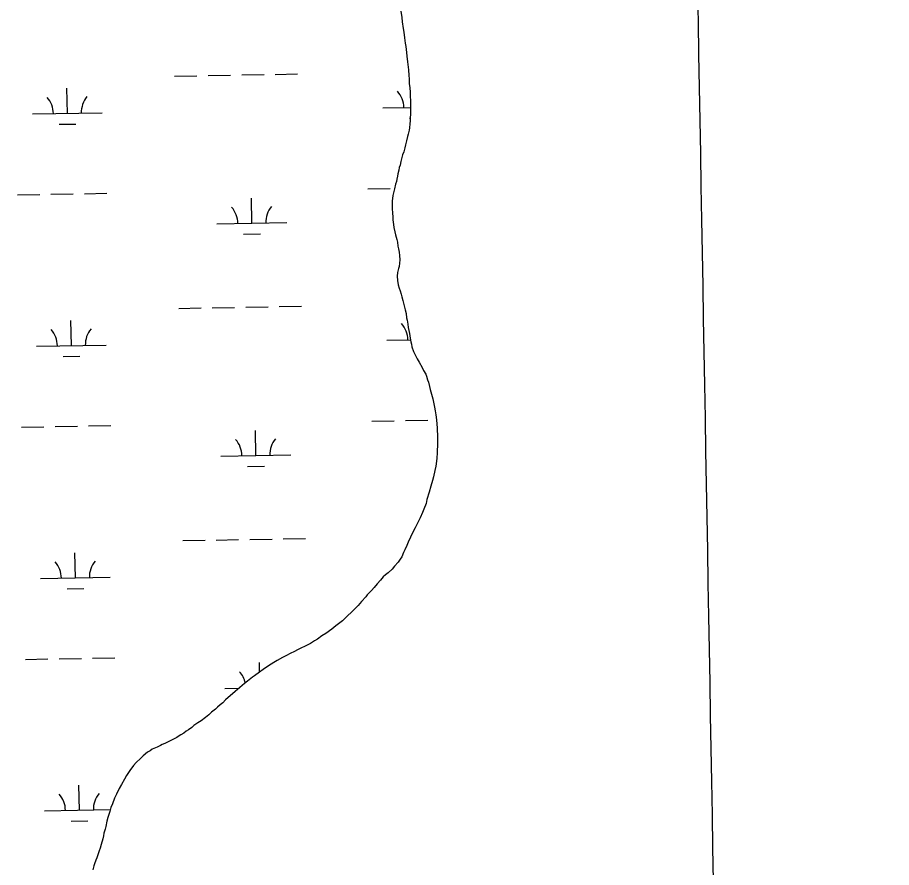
# Model space of a CAD drawing. Extents: x 3892998 to 3931244, y 278583 to 304547.
# Drawn here: x 3922581 to 3923833, y 298979 to 300197 of the extents above; entities that cross this region are included whole.
import ezdxf

# ---------------------------------------------------------------- set-up
doc = ezdxf.new("R2010")
doc.units = 0
for name, color, linetype in [('V-GRID-MAJR', 7, 'Continuous'), ('V-TOPO-SHOR', 7, 'Continuous'), ('V-WETL-SWMP', 7, 'Continuous')]:
    doc.layers.add(name, color=color, linetype=linetype)

msp = doc.modelspace()

# ---------------------------------------------------------------- linework, layer by layer
at = {"layer": 'V-GRID-MAJR'}
msp.add_spline([(3923832.739, 284475.12200000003), (3923726.113, 290533.094), (3923619.453, 296592.991), (3923512.793, 302652.882), (3923512.759, 302654.813)], degree=3, dxfattribs=at)
at = {"layer": 'V-TOPO-SHOR'}
for points in [[(3923130.157, 300205.52), (3923131.549, 300196.45900000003), (3923132.0470000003, 300190.32300000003), (3923133.431, 300180.942), (3923134.267, 300175.441), (3923135.361, 300167.355), (3923136.149, 300159.923), (3923136.9990000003, 300155.065), (3923138.0870000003, 300146.658), (3923138.599, 300141.165)], [(3923138.599, 300141.165), (3923139.694, 300133.082), (3923141.034, 300121.767), (3923141.4820000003, 300113.696), (3923142.002, 300108.526), (3923142.156, 300101.43), (3923142.674, 300096.261), (3923143.149, 300089.156), (3923143.3540000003, 300084.317), (3923143.813, 300076.569), (3923144.011, 300071.406), (3923143.825, 300063.673), (3923144.0300000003, 300058.83400000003), (3923143.5530000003, 300052.39900000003), (3923143.139, 300048.54), (3923143.037, 300044.352), (3923142.252, 300038.569), (3923141.845, 300035.032), (3923140.417, 300029.265), (3923139.694, 300026.05700000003), (3923138.259, 300019.967), (3923136.829, 300014.2), (3923135.762, 300010.034), (3923134.335, 300004.267), (3923132.622, 300000.118), (3923131.1950000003, 299994.348), (3923130.134, 299990.506), (3923129.0360000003, 299985.052), (3923127.662, 299981.54), (3923127.255, 299978.003), (3923125.833, 299972.558), (3923125.112, 299969.35000000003), (3923124.037, 299964.863), (3923123.6380000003, 299961.65), (3923122.255, 299957.814), (3923120.812, 299951.404), (3923119.376, 299945.313), (3923118.639, 299941.463), (3923117.807, 299933.746), (3923117.715, 299929.879), (3923117.629, 299926.33400000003), (3923117.537, 299922.47000000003), (3923118.041, 299916.655), (3923118.5470000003, 299910.839), (3923118.768, 299906.645), (3923119.579, 299900.177), (3923120.1210000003, 299895.97500000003), (3923121.578, 299889.491), (3923122.444, 299885.28), (3923124.222, 299878.79), (3923125.088, 299874.577), (3923125.921, 299869.078), (3923126.796, 299865.189), (3923127.646, 299860.333), (3923128.1720000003, 299855.48600000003), (3923128.6780000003, 299849.669), (3923128.2320000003, 299844.523), (3923127.478, 299840.027), (3923126.4420000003, 299837.152), (3923125.336, 299831.377), (3923124.559, 299825.915), (3923125.379, 299819.771), (3923126.198, 299813.627), (3923127.693, 299808.754), (3923128.895, 299805.179), (3923130.39, 299800.308), (3923131.592, 299796.733), (3923133.073, 299791.217), (3923133.954, 299787.65), (3923135.418, 299781.489), (3923135.975, 299777.93), (3923137.4560000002, 299772.415), (3923137.96, 299766.60000000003), (3923138.84, 299763.033), (3923139.989, 299757.202), (3923140.526, 299752.676), (3923141.392, 299748.465), (3923142.248, 299743.931), (3923143.383, 299737.457), (3923144.216, 299731.956), (3923145.105, 299728.712), (3923145.6580000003, 299724.832), (3923148.079, 299718.325), (3923149.92, 299714.413), (3923153.299, 299707.563), (3923156.09, 299702.981), (3923160.4220000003, 299695.463), (3923162.255, 299691.228), (3923165.6750000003, 299685.987), (3923166.572, 299683.065), (3923168.381, 299677.865), (3923169.585, 299674.289), (3923171.0470000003, 299668.129), (3923172.235, 299663.91000000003), (3923174.004, 299657.098), (3923175.776, 299650.284), (3923176.634, 299645.75), (3923178.066, 299638.304), (3923179.237, 299633.44), (3923180.056, 299627.29600000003), (3923180.861, 299620.506)], [(3923180.861, 299620.506), (3923181.863, 299608.554), (3923182.512, 299595.322), (3923182.293, 299586.301), (3923181.983, 299573.415), (3923181.781, 299565.038), (3923179.907, 299554.123), (3923178.784, 299547.702), (3923176.958, 299538.72000000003), (3923175.5360000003, 299533.276), (3923173.0870000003, 299525.27400000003), (3923170.6210000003, 299516.63), (3923167.467, 299506.068), (3923166.046, 299500.623), (3923162.953, 299492.637), (3923161.219, 299487.522), (3923157.487, 299479.874), (3923154.778, 299474.45900000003), (3923150.381, 299465.864), (3923146.313, 299457.58), (3923143.934, 299452.478), (3923140.534, 299445.146), (3923138.805, 299440.352), (3923135.7600000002, 299434.3), (3923134.054, 299430.47500000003), (3923131.322, 299424.093), (3923128.981, 299420.603), (3923125.981, 299416.485), (3923121.008, 299410.801), (3923117.365, 299406.699), (3923111.755, 299401.354), (3923108.143, 299398.54), (3923104.843, 299395.396), (3923100.86, 299390.655), (3923096.225, 299385.609), (3923091.583, 299380.241), (3923087.9390000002, 299376.139), (3923081.984, 299369.835), (3923079.981, 299366.982), (3923073.6890000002, 299360.042), (3923068.725, 299354.68), (3923060.791, 299346.49), (3923052.2060000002, 299337.993), (3923046.275, 299332.658), (3923037.0670000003, 299325.142), (3923031.1520000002, 299320.45), (3923022.628, 299314.529), (3923017.058, 299310.79600000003), (3923010.828, 299306.431), (3923006.247, 299303.642), (3923000.684, 299300.23), (3922996.764, 299298.067), (3922992.853, 299296.226), (3922986.983, 299293.467), (3922983.063, 299291.305), (3922976.864, 299288.231), (3922972.62, 299286.076), (3922965.44, 299282.382), (3922960.545, 299279.92), (3922953.035, 299275.91000000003), (3922948.1240000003, 299272.805), (3922940.592, 299267.828), (3922932.736, 299262.86), (3922927.808, 299259.11), (3922920.589, 299253.804), (3922917.644, 299251.94), (3922910.417, 299246.31200000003), (3922906.134, 299242.548), (3922899.558, 299237.22500000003), (3922892.968, 299231.259), (3922888.693, 299227.817), (3922882.762, 299222.48), (3922878.8200000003, 299219.35000000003), (3922874.853, 299215.256), (3922871.23, 299212.119), (3922867.288, 299208.992), (3922864.642, 299206.153), (3922859.055, 299201.77400000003), (3922855.096, 299198.002), (3922850.492, 299194.244), (3922843.924, 299189.245), (3922839.345, 299186.453), (3922833.7660000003, 299182.396), (3922830.483, 299179.898), (3922825.887, 299176.461), (3922822.619, 299174.608), (3922819.004, 299171.794), (3922815.078, 299169.30700000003), (3922812.461, 299167.759), (3922809.186, 299165.582), (3922803.63, 299162.492), (3922799.718, 299160.653), (3922795.796, 299158.49), (3922791.884, 299156.651), (3922788.311, 299155.447), (3922785.693, 299153.898), (3922780.807, 299151.75800000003), (3922773.9620000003, 299148.7), (3922771.009, 299146.515), (3922767.4110000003, 299144.344), (3922761.166, 299139.337)], [(3922761.166, 299139.337), (3922757.208, 299135.565), (3922750.9390000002, 299129.591), (3922746.964, 299125.173), (3922741.96, 299118.202), (3922736.949, 299110.909), (3922734.248, 299105.815), (3922729.865, 299097.863), (3922726.504, 299092.141), (3922722.7660000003, 299084.172), (3922720.049, 299078.436), (3922716.954, 299070.45), (3922714.892, 299065.01900000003), (3922713.1410000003, 299059.26), (3922710.362, 299050.945), (3922708.94, 299045.5), (3922707.472, 299038.121), (3922706.413, 299034.279), (3922704.656, 299028.196), (3922704.248, 299024.659), (3922703.173, 299020.172), (3922701.045, 299012.164), (3922699.311, 299007.048), (3922697.9280000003, 299003.215), (3922696.171, 298997.13), (3922694.467, 298993.304), (3922693.093, 298989.792), (3922691.358, 298984.674), (3922690.3140000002, 298981.477), (3922688.893, 298976.032)]]:
    msp.add_lwpolyline(points, dxfattribs=at)
at = {"layer": 'V-WETL-SWMP'}
for p, q in [((3923130.156, 300205.51900000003), (3923131.549, 300196.4599999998)), ((3923131.549, 300196.4599999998), (3923132.046, 300190.32300000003)), ((3923132.046, 300190.32300000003), (3923133.432, 300180.941)), ((3923133.432, 300180.941), (3923134.267, 300175.441)), ((3923134.267, 300175.441), (3923135.361, 300167.355)), ((3923135.361, 300167.355), (3923136.149, 300159.922)), ((3923136.149, 300159.922), (3923136.9990000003, 300155.066)), ((3923136.9990000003, 300155.066), (3923138.086, 300146.659)), ((3923138.086, 300146.659), (3923138.599, 300141.166)), ((3923138.599, 300141.166), (3923139.694, 300133.081)), ((3923139.694, 300133.081), (3923141.0330000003, 300121.766)), ((3923141.0330000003, 300121.766), (3923141.483, 300113.696)), ((3922806.07473539, 300112.64572189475), (3922838.0699422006, 300113.19956404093)), ((3922854.0675456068, 300113.4764851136), (3922886.0627524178, 300114.0303272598)), ((3922902.0603558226, 300114.30724833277), (3922934.0555626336, 300114.8610904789)), ((3922950.0531660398, 300115.13801155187), (3922982.0483728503, 300115.69185369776)), ((3923141.483, 300113.696), (3923142.003, 300108.526)), ((3923142.003, 300108.526), (3923142.1550000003, 300101.431)), ((3923142.1550000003, 300101.431), (3923142.6750000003, 300096.26)), ((3923142.6750000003, 300096.26), (3923143.149, 300089.157)), ((3922652.384111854, 300059.2357109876), (3922651.7610394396, 300095.2303186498)), ((3923143.149, 300089.157), (3923143.355, 300084.317)), ((3923143.355, 300084.317), (3923143.813, 300076.569)), ((3923143.813, 300076.569), (3923144.011, 300071.406)), ((3923144.011, 300071.406), (3923143.824, 300063.674)), ((3922602.391601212, 300058.3703326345), (3922702.3766224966, 300060.1010893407)), ((3923104.2244218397, 300067.05713900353), (3923143.922441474, 300067.7443180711)), ((3923144.0300000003, 300058.83400000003), (3923143.5530000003, 300052.398)), ((3923143.824, 300063.674), (3923144.0300000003, 300058.83400000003)), ((3923142.485802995, 300052.28613791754), (3923143.5429355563, 300052.3044370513)), ((3923143.1380000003, 300048.54), (3923143.037, 300044.352)), ((3923143.5530000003, 300052.398), (3923143.1380000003, 300048.54)), ((3922640.652982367, 300043.59933154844), (3922664.649387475, 300044.01471315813)), ((3923141.845, 300035.032), (3923140.417, 300029.264)), ((3923142.253, 300038.568), (3923141.845, 300035.032)), ((3923143.037, 300044.352), (3923142.253, 300038.568)), ((3923139.6950000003, 300026.058), (3923138.259, 300019.967)), ((3923140.417, 300029.264), (3923139.6950000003, 300026.058)), ((3923135.7630000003, 300010.034), (3923134.335, 300004.266)), ((3923136.83, 300014.199), (3923135.7630000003, 300010.034)), ((3923138.259, 300019.967), (3923136.83, 300014.199)), ((3923132.623, 300000.117), (3923131.1950000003, 299994.349)), ((3923134.335, 300004.266), (3923132.623, 300000.117)), ((3923129.037, 299985.052), (3923127.663, 299981.54)), ((3923130.1350000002, 299990.506), (3923129.037, 299985.052)), ((3923131.1950000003, 299994.349), (3923130.1350000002, 299990.506)), ((3923125.8340000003, 299972.558), (3923125.113, 299969.351)), ((3923127.255, 299978.003), (3923125.8340000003, 299972.558)), ((3923127.663, 299981.54), (3923127.255, 299978.003)), ((3923123.6380000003, 299961.65), (3923122.256, 299957.815)), ((3923124.037, 299964.864), (3923123.6380000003, 299961.65)), ((3923125.113, 299969.351), (3923124.037, 299964.864)), ((3923082.8177751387, 299951.23729370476), (3923114.81298195, 299951.79113585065)), ((3923119.376, 299945.313), (3923118.6380000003, 299941.462)), ((3923120.812, 299951.403), (3923119.376, 299945.313)), ((3923122.256, 299957.815), (3923120.812, 299951.403)), ((3922580.984954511, 299942.5504873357), (3922612.980161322, 299943.1043294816)), ((3922628.977764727, 299943.38125055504), (3922660.9729715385, 299943.9350927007)), ((3922676.970574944, 299944.2120137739), (3922708.9657817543, 299944.7658559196)), ((3922916.5823895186, 299901.9227769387), (3922915.9593171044, 299937.9173846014)), ((3923117.808, 299933.745), (3923117.715, 299929.879)), ((3923118.6380000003, 299941.462), (3923117.808, 299933.745)), ((3923117.629, 299926.335), (3923117.5360000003, 299922.469)), ((3923117.5360000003, 299922.469), (3923118.041, 299916.655)), ((3923117.715, 299929.879), (3923117.629, 299926.335)), ((3923118.041, 299916.655), (3923118.546, 299910.84)), ((3923118.546, 299910.84), (3923118.767, 299906.64400000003)), ((3922866.5898788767, 299901.05739858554), (3922966.574900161, 299902.7881552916)), ((3923118.767, 299906.64400000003), (3923119.578, 299900.177)), ((3923119.578, 299900.177), (3923120.122, 299895.974)), ((3923120.122, 299895.974), (3923121.577, 299889.491)), ((3922904.8512600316, 299886.28639749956), (3922928.8476651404, 299886.7017791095)), ((3923121.577, 299889.491), (3923122.443, 299885.28)), ((3923122.443, 299885.28), (3923124.221, 299878.79)), ((3923124.221, 299878.79), (3923125.0870000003, 299874.578)), ((3923125.0870000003, 299874.578), (3923125.921, 299869.078)), ((3923125.921, 299869.078), (3923126.795, 299865.189)), ((3923126.795, 299865.189), (3923127.645, 299860.333)), ((3923127.645, 299860.333), (3923128.173, 299855.485)), ((3923128.173, 299855.485), (3923128.677, 299849.67)), ((3923128.677, 299849.67), (3923128.231, 299844.523)), ((3923126.4420000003, 299837.152), (3923125.336, 299831.376)), ((3923127.478, 299840.028), (3923126.4420000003, 299837.152)), ((3923128.231, 299844.523), (3923127.478, 299840.028)), ((3923125.336, 299831.376), (3923124.559, 299825.915)), ((3923124.559, 299825.915), (3923125.378, 299819.77)), ((3923125.378, 299819.77), (3923126.198, 299813.626)), ((3923126.198, 299813.626), (3923127.6920000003, 299808.754)), ((3923127.6920000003, 299808.754), (3923128.895, 299805.179)), ((3923128.895, 299805.179), (3923130.39, 299800.308)), ((3923130.39, 299800.308), (3923131.593, 299796.733)), ((3923131.593, 299796.733), (3923133.072, 299791.217)), ((3922955.8109609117, 299782.5128419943), (3922987.8061677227, 299783.0666841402)), ((3923133.072, 299791.217), (3923133.953, 299787.65)), ((3923133.953, 299787.65), (3923135.417, 299781.49)), ((3922811.8325302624, 299780.02055233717), (3922843.8277370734, 299780.57439448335)), ((3922859.825340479, 299780.85131555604), (3922891.82054729, 299781.4051577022)), ((3922907.8181506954, 299781.6820787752), (3922939.8133575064, 299782.2359209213)), ((3923135.417, 299781.49), (3923135.9760000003, 299777.931)), ((3923135.9760000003, 299777.931), (3923137.455, 299772.415)), ((3923137.455, 299772.415), (3923137.9590000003, 299766.60000000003)), ((3922658.1419067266, 299726.61054143), (3922657.5188343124, 299762.6051490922)), ((3923137.9590000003, 299766.60000000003), (3923138.841, 299763.033)), ((3923138.841, 299763.033), (3923139.99, 299757.203)), ((3923139.99, 299757.203), (3923140.525, 299752.677)), ((3923140.525, 299752.677), (3923141.3910000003, 299748.466)), ((3923141.3910000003, 299748.466), (3923142.2490000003, 299743.93200000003)), ((3923109.982216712, 299734.43196944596), (3923143.7525906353, 299735.01654001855)), ((3923142.2490000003, 299743.93200000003), (3923143.382, 299737.458)), ((3923143.382, 299737.458), (3923144.217, 299731.95699999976)), ((3922608.1493960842, 299725.7451630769), (3922708.134417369, 299727.4759197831)), ((3923144.217, 299731.95699999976), (3923145.106, 299728.712)), ((3923145.106, 299728.712), (3923145.657, 299724.831)), ((3923145.657, 299724.831), (3923148.079, 299718.3249999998)), ((3922646.41077724, 299710.97416199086), (3922670.407182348, 299711.38954360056)), ((3923148.079, 299718.3249999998), (3923149.919, 299714.413)), ((3923149.919, 299714.413), (3923153.3000000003, 299707.56200000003)), ((3923153.3000000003, 299707.56200000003), (3923156.091, 299702.981)), ((3923156.091, 299702.981), (3923160.423, 299695.463)), ((3923160.423, 299695.463), (3923162.255, 299691.228)), ((3923162.255, 299691.228), (3923165.6750000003, 299685.988)), ((3923165.6750000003, 299685.988), (3923166.572, 299683.065)), ((3923166.572, 299683.065), (3923168.381, 299677.864)), ((3923168.381, 299677.864), (3923169.5840000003, 299674.28899999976)), ((3923169.5840000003, 299674.28899999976), (3923171.0470000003, 299668.129)), ((3923171.0470000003, 299668.129), (3923172.235, 299663.909)), ((3923172.235, 299663.909), (3923174.005, 299657.097)), ((3923174.005, 299657.097), (3923175.775, 299650.28500000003)), ((3923175.775, 299650.28500000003), (3923176.633, 299645.751)), ((3923176.633, 299645.751), (3923178.066, 299638.303)), ((3923178.066, 299638.303), (3923179.238, 299633.439)), ((3923179.238, 299633.439), (3923180.057, 299627.295)), ((3923136.5683802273, 299619.4428873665), (3923168.5635870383, 299619.99672951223)), ((3923180.057, 299627.295), (3923180.861, 299620.506)), ((3923180.861, 299620.506), (3923181.862, 299608.554)), ((3922586.742749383, 299609.92531777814), (3922618.737956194, 299610.479159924)), ((3922634.7355595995, 299610.75608099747), (3922666.730766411, 299611.3099231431)), ((3922682.7283698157, 299611.58684421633), (3922714.7235766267, 299612.14068636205)), ((3923088.5755700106, 299618.6121241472), (3923120.570776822, 299619.1659662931)), ((3923181.862, 299608.554), (3923182.511, 299595.322)), ((3922922.340184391, 299569.29760738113), (3922921.717111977, 299605.2922150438)), ((3923182.511, 299595.322), (3923182.293, 299586.301)), ((3923182.293, 299586.301), (3923181.983, 299573.414)), ((3922872.347673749, 299568.43222902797), (3922972.332695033, 299570.162985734)), ((3923181.983, 299573.414), (3923181.781, 299565.038)), ((3923181.781, 299565.038), (3923179.907, 299554.123)), ((3922910.609054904, 299553.661227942), (3922934.6054600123, 299554.0766095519)), ((3923178.785, 299547.702), (3923176.957, 299538.72000000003)), ((3923179.907, 299554.123), (3923178.785, 299547.702)), ((3923175.5360000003, 299533.275), (3923173.0870000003, 299525.275)), ((3923176.957, 299538.72000000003), (3923175.5360000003, 299533.275)), ((3923173.0870000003, 299525.275), (3923170.622, 299516.63)), ((3923170.622, 299516.63), (3923167.467, 299506.068)), ((3923166.046, 299500.62200000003), (3923162.953, 299492.638)), ((3923167.467, 299506.068), (3923166.046, 299500.62200000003)), ((3923161.218, 299487.522), (3923157.488, 299479.875)), ((3923162.953, 299492.638), (3923161.218, 299487.522)), ((3923154.778, 299474.46), (3923150.381, 299465.863)), ((3923157.488, 299479.875), (3923154.778, 299474.46)), ((3923146.313, 299457.579), (3923143.933, 299452.479)), ((3923150.381, 299465.863), (3923146.313, 299457.579)), ((3922817.590325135, 299447.3953827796), (3922849.585531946, 299447.9492249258)), ((3922865.583135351, 299448.22614599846), (3922897.578342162, 299448.77998814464)), ((3922913.575945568, 299449.0569092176), (3922945.571152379, 299449.61075136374)), ((3922961.568755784, 299449.8876724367), (3922993.563962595, 299450.44151458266)), ((3923140.5330000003, 299445.146), (3923138.806, 299440.353)), ((3923143.933, 299452.479), (3923140.5330000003, 299445.146)), ((3923135.759, 299434.301), (3923134.055, 299430.474)), ((3923138.806, 299440.353), (3923135.759, 299434.301)), ((3922663.8997015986, 299393.98537187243), (3922663.276629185, 299429.97997953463)), ((3923128.9820000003, 299420.603), (3923125.981, 299416.485)), ((3923131.322, 299424.093), (3923128.9820000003, 299420.603)), ((3923134.055, 299430.474), (3923131.322, 299424.093)), ((3923121.009, 299410.802), (3923117.364, 299406.699)), ((3923125.981, 299416.485), (3923121.009, 299410.80200000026)), ((3922613.9071909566, 299393.1199935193), (3922713.8922122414, 299394.85075022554)), ((3923104.843, 299395.396), (3923100.86, 299390.656)), ((3923108.142, 299398.54), (3923104.843, 299395.396)), ((3923111.756, 299401.354), (3923108.142, 299398.53999999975)), ((3923117.364, 299406.699), (3923111.756, 299401.354)), ((3923096.2260000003, 299385.61), (3923091.583, 299380.242)), ((3923100.86, 299390.656), (3923096.2260000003, 299385.61)), ((3922652.168572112, 299378.34899243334), (3922676.1649772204, 299378.764374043)), ((3923081.984, 299369.835), (3923079.981, 299366.982)), ((3923087.9390000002, 299376.139), (3923081.984, 299369.835)), ((3923091.583, 299380.242), (3923087.9390000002, 299376.139)), ((3923073.6890000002, 299360.042), (3923068.725, 299354.681)), ((3923079.981, 299366.982), (3923073.6890000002, 299360.042)), ((3923060.791, 299346.491), (3923052.205, 299337.994)), ((3923068.725, 299354.681), (3923060.791, 299346.491)), ((3923046.274, 299332.657), (3923037.0670000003, 299325.142)), ((3923052.205, 299337.994), (3923046.274, 299332.657)), ((3923031.1520000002, 299320.449), (3923022.628, 299314.529)), ((3923037.0670000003, 299325.142), (3923031.1520000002, 299320.449)), ((3923017.058, 299310.795), (3923010.828, 299306.43200000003)), ((3923022.628, 299314.529), (3923017.058, 299310.79499999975)), ((3922992.852, 299296.227), (3922986.983, 299293.46700000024)), ((3922996.765, 299298.067), (3922992.852, 299296.227)), ((3923000.685, 299300.229), (3922996.765, 299298.067)), ((3923006.247, 299303.641), (3923000.685, 299300.229)), ((3923010.828, 299306.43200000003), (3923006.247, 299303.641)), ((3922965.441, 299282.381), (3922960.546, 299279.9200000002)), ((3922972.6210000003, 299286.077), (3922965.441, 299282.381)), ((3922976.864, 299288.231), (3922972.6210000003, 299286.077)), ((3922983.063, 299291.305), (3922976.864, 299288.231)), ((3922986.983, 299293.467), (3922983.063, 299291.305)), ((3922592.500544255, 299277.30014822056), (3922624.4957510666, 299277.85399036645)), ((3922640.4933544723, 299278.1309114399), (3922672.4885612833, 299278.6847535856)), ((3922688.4861646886, 299278.96167465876), (3922720.4813714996, 299279.5155168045)), ((3922927.7108134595, 299259.03882881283), (3922927.4749068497, 299272.6670454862)), ((3922948.125, 299272.805), (3922940.591, 299267.829)), ((3922953.035, 299275.91000000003), (3922948.125, 299272.805)), ((3922960.546, 299279.92), (3922953.035, 299275.90999999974)), ((3922927.809, 299259.11100000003), (3922920.589, 299253.804)), ((3922932.735, 299262.86), (3922927.809, 299259.11099999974)), ((3922940.591, 299267.829), (3922932.735, 299262.86)), ((3922910.416, 299246.313), (3922906.134, 299242.548)), ((3922917.643, 299251.941), (3922910.416, 299246.313)), ((3922920.589, 299253.80399999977), (3922917.643, 299251.941)), ((3922878.105468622, 299235.80705947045), (3922898.3791154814, 299236.1579995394)), ((3922899.559, 299237.226), (3922892.968, 299231.26)), ((3922906.134, 299242.548), (3922899.559, 299237.226)), ((3922878.8200000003, 299219.351), (3922874.853, 299215.256)), ((3922882.7630000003, 299222.479), (3922878.8200000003, 299219.351)), ((3922888.694, 299227.817), (3922882.7630000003, 299222.479)), ((3922892.968, 299231.26), (3922888.694, 299227.817)), ((3922867.288, 299208.991), (3922864.6410000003, 299206.153)), ((3922871.231, 299212.119), (3922867.288, 299208.991)), ((3922874.853, 299215.256), (3922871.231, 299212.119)), ((3922855.096, 299198.002), (3922850.492, 299194.244)), ((3922859.055, 299201.775), (3922855.096, 299198.002)), ((3922864.6410000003, 299206.153), (3922859.055, 299201.775)), ((3922833.767, 299182.397), (3922830.483, 299179.898)), ((3922839.344, 299186.454), (3922833.767, 299182.397)), ((3922843.9250000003, 299189.245), (3922839.344, 299186.454)), ((3922850.492, 299194.244), (3922843.9250000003, 299189.245)), ((3922815.077, 299169.308), (3922812.461, 299167.76)), ((3922819.005, 299171.793), (3922815.077, 299169.308)), ((3922822.619, 299174.607), (3922819.005, 299171.793)), ((3922825.887, 299176.462), (3922822.619, 299174.607)), ((3922830.483, 299179.898), (3922825.887, 299176.462)), ((3922795.7970000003, 299158.49), (3922791.8850000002, 299156.65)), ((3922799.718, 299160.652), (3922795.7970000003, 299158.49)), ((3922803.63, 299162.492), (3922799.718, 299160.65199999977)), ((3922809.185, 299165.582), (3922803.63, 299162.492)), ((3922812.461, 299167.76), (3922809.185, 299165.582)), ((3922767.4110000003, 299144.34500000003), (3922761.166, 299139.338)), ((3922771.0100000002, 299146.515), (3922767.4110000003, 299144.34500000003)), ((3922773.963, 299148.701), (3922771.0100000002, 299146.515)), ((3922780.807, 299151.759), (3922773.963, 299148.701)), ((3922785.694, 299153.898), (3922780.807, 299151.759)), ((3922788.31, 299155.447), (3922785.694, 299153.8980000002)), ((3922791.8850000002, 299156.65), (3922788.31, 299155.447)), ((3922757.207, 299135.565), (3922750.938, 299129.591)), ((3922761.166, 299139.338), (3922757.207, 299135.565)), ((3922746.963, 299125.174), (3922741.96, 299118.202)), ((3922750.938, 299129.591), (3922746.963, 299125.174)), ((3922736.949, 299110.909), (3922734.248, 299105.816)), ((3922741.96, 299118.202), (3922736.949, 299110.909)), ((3922669.6574964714, 299061.36020231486), (3922669.034424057, 299097.35480997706)), ((3922729.865, 299097.863), (3922726.504, 299092.141)), ((3922734.248, 299105.816), (3922729.865, 299097.863)), ((3922722.7660000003, 299084.172), (3922720.049, 299078.435)), ((3922726.504, 299092.141), (3922722.7660000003, 299084.172)), ((3922716.955, 299070.451), (3922714.8910000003, 299065.0199999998)), ((3922720.049, 299078.435), (3922716.955, 299070.451)), ((3922619.6649858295, 299060.49482396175), (3922714.0118469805, 299062.1279832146)), ((3922713.14, 299059.26), (3922710.361, 299050.946)), ((3922714.8910000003, 299065.0199999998), (3922713.14, 299059.26)), ((3922657.9263669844, 299045.72382287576), (3922681.9227720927, 299046.1392044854)), ((3922708.94, 299045.5), (3922707.473, 299038.121)), ((3922710.361, 299050.946), (3922708.94, 299045.5)), ((3922706.414, 299034.278), (3922704.6550000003, 299028.196)), ((3922707.473, 299038.121), (3922706.414, 299034.278)), ((3922703.173, 299020.172), (3922701.046, 299012.165)), ((3922704.248, 299024.659), (3922703.173, 299020.172)), ((3922704.6550000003, 299028.196), (3922704.248, 299024.659)), ((3922699.311, 299007.049), (3922697.929, 299003.214)), ((3922701.046, 299012.165), (3922699.311, 299007.049)), ((3922696.171, 298997.131), (3922694.467, 298993.304)), ((3922697.929, 299003.214), (3922696.171, 298997.131)), ((3922690.313, 298981.477), (3922688.893, 298976.031)), ((3922691.358, 298984.675), (3922690.313, 298981.477)), ((3922693.093, 298989.791), (3922691.358, 298984.675)), ((3922694.467, 298993.304), (3922693.093, 298989.791))]:
    msp.add_line(p, q, dxfattribs=at)
for centre, radius, start, end in [((3922707.610555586, 300060.6665638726), 35.246287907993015, 140.21987699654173, 181.76353532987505), ((3923098.9740533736, 300067.44112859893), 35.24628790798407, 0.21988000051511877, 41.76353833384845), ((3922597.141232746, 300058.7543222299), 35.24628790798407, 0.21988000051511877, 41.76353833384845), ((3922861.3395104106, 299901.44138818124), 35.24628790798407, 0.21988000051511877, 41.76353833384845), ((3922971.808833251, 299903.3536298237), 35.246287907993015, 140.21987699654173, 181.76353532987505), ((3923104.731848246, 299734.81595904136), 35.24628790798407, 0.21988000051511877, 41.76353833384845), ((3922602.8990276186, 299726.1291526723), 35.24628790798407, 0.21988000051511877, 41.76353833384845), ((3922713.368350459, 299728.041394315), 35.246287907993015, 140.21987699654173, 181.76353532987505), ((3922867.0973052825, 299568.81621862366), 35.24628790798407, 0.21988000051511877, 41.76353833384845), ((3922977.5666281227, 299570.72846026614), 35.246287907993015, 140.21987699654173, 181.76353532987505), ((3922608.656822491, 299393.50398311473), 35.24628790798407, 0.21988000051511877, 41.76353833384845), ((3922719.126145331, 299395.41622475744), 35.246287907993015, 140.21987699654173, 181.76353532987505), ((3922872.855100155, 299236.1910490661), 35.24628790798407, 12.114002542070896, 41.76353833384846), ((3922614.414617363, 299060.87881355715), 35.24628790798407, 0.21988000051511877, 41.76353833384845), ((3922724.8839402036, 299062.79105519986), 35.246287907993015, 140.21987699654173, 181.76353532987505)]:
    msp.add_arc(centre, radius, start, end, dxfattribs=at)

doc.saveas('drawing.dxf')
